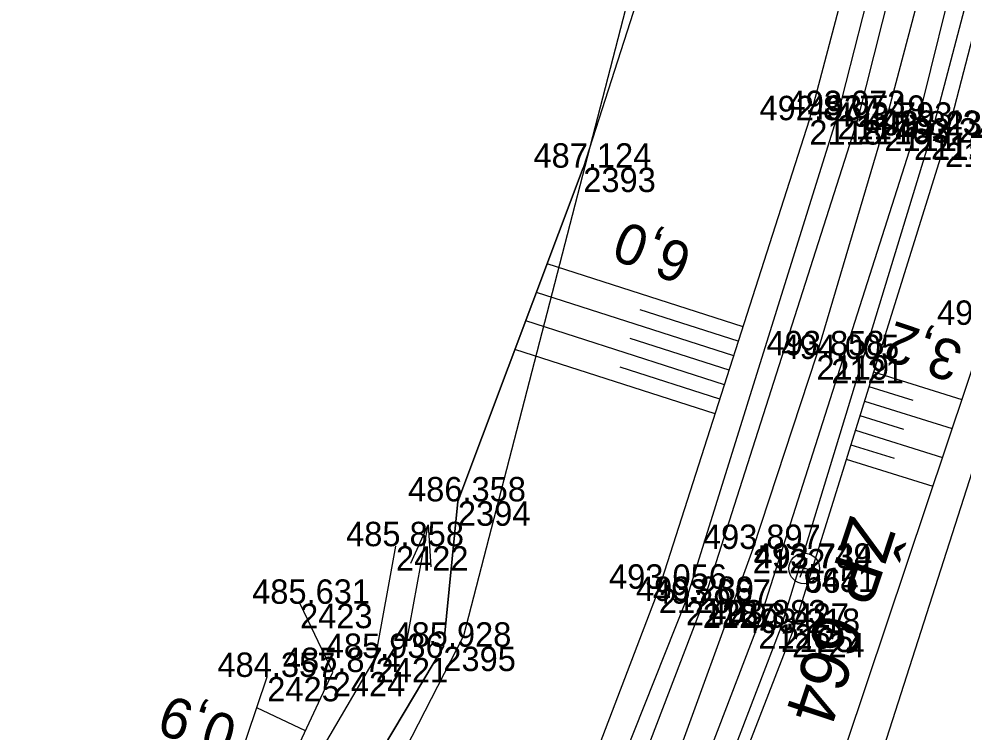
# Model space of a CAD drawing. Extents: x -1234191 to 23050, y -1290331 to -741191.
# Drawn here: x -864698.28 to -864651.82, y -1102803.43 to -1102768.34 of the extents above; entities that cross this region are included whole.
import ezdxf

# ---------------------------------------------------------------- set-up
doc = ezdxf.new("R2010")
doc.units = 0
for name, color, linetype in [('Vrstva 1', 7, 'Continuous'), ('Vrstva 4', 7, 'Continuous'), ('Vrstva 48', 7, 'Continuous'), ('Vrstva 49', 7, 'Continuous'), ('Vrstva 50', 7, 'Continuous'), ('Vrstva 53', 7, 'Continuous'), ('Vrstva 58', 7, 'Continuous'), ('Vrstva 60', 7, 'Continuous'), ('Vrstva 61', 7, 'Continuous'), ('Vrstva 63', 7, 'Continuous'), ('Vrstva 7', 7, 'Continuous')]:
    doc.layers.add(name, color=color, linetype=linetype)

msp = doc.modelspace()

# ---------------------------------------------------------------- linework, layer by layer
at = {"layer": 'Vrstva 1'}
msp.add_lwpolyline([(-864653.046, -1102763.612), (-864655.694, -1102773.645), (-864659.033, -1102784.887), (-864662.169, -1102794.416), (-864666.388, -1102805.98), (-864669.897, -1102814.758), (-864674.393, -1102825.115), (-864678.039, -1102832.908), (-864682.205, -1102841.274)], dxfattribs=at)
at = {"layer": 'Vrstva 4'}
for points in [[(-864694.545, -1102366.351), (-864686.45, -1102380.313), (-864681.373, -1102389.915), (-864662.105, -1102434.976), (-864656.956, -1102448.95), (-864651.634, -1102471.289), (-864648.937, -1102482.844), (-864645.046, -1102507.704), (-864643.414, -1102524.173), (-864641.171, -1102547.838), (-864640.651, -1102568.132), (-864639.845, -1102587.872), (-864639.918, -1102617.134), (-864639.031, -1102633.454), (-864638.752, -1102665.609), (-864639.582, -1102682.179), (-864640.261, -1102698.804), (-864641.702, -1102715.4), (-864644.496, -1102735.229), (-864648.282, -1102754.657), (-864653.396, -1102774.047), (-864660.784, -1102798.285), (-864667.606, -1102816.078), (-864675.873, -1102834.168)], [(-864682.511, -1102390.139), (-864671.933, -1102412.904), (-864663.21, -1102435.477), (-864658.841, -1102448.982), (-864652.798, -1102471.684), (-864650.223, -1102483.125), (-864646.05, -1102508.006), (-864644.385, -1102524.529), (-864642.478, -1102547.865), (-864641.884, -1102568.002), (-864641.33, -1102588.02), (-864640.64, -1102616.917), (-864640.342, -1102633.355), (-864639.964, -1102665.891), (-864640.369, -1102682.288), (-864641.19, -1102698.843), (-864642.733, -1102715.245), (-864645.498, -1102734.911), (-864649.396, -1102754.58), (-864654.231, -1102774.075), (-864661.895, -1102798.126), (-864668.541, -1102815.468), (-864676.727, -1102833.647)], [(-864685.934, -1102390.611), (-864674.848, -1102414.107), (-864666.176, -1102436.481), (-864661.941, -1102449.846), (-864655.721, -1102472.192), (-864653.269, -1102483.759), (-864649.089, -1102508.365), (-864647.449, -1102525.469), (-864645.729, -1102547.899), (-864645.062, -1102568.003), (-864644.574, -1102587.9), (-864643.788, -1102616.811), (-864643.33, -1102633.559), (-864643.057, -1102666.051), (-864643.348, -1102682.268), (-864644.136, -1102698.87), (-864645.53, -1102714.988), (-864648.306, -1102734.425), (-864652.155, -1102754.07), (-864657.013, -1102773.304), (-864664.626, -1102797.104), (-864671.163, -1102814.186), (-864679.312, -1102832.315)], [(-864686.16, -1102391.742), (-864675.749, -1102414.314), (-864667.191, -1102436.649), (-864663.097, -1102450.156), (-864656.818, -1102472.543), (-864654.162, -1102484.132), (-864650.048, -1102508.518), (-864648.213, -1102525.707), (-864646.568, -1102547.737), (-864645.816, -1102567.984), (-864645.566, -1102587.964), (-864644.916, -1102616.789), (-864644.143, -1102633.676), (-864644.088, -1102665.983), (-864644.466, -1102682.461), (-864645.558, -1102698.659), (-864646.79, -1102714.837), (-864649.436, -1102734.27), (-864653.078, -1102753.772), (-864658.002, -1102773.072), (-864665.458, -1102796.971), (-864672.144, -1102813.751), (-864680.302, -1102831.927)]]:
    msp.add_lwpolyline(points, dxfattribs=at)
at = {"layer": 'Vrstva 48'}
for p, q in [((-864662.648, -1102783.485), (-864672.285, -1102780.388)), ((-864663.107, -1102784.913), (-864672.813, -1102781.794)), ((-864662.878, -1102784.199), (-864667.713, -1102782.645)), ((-864663.566, -1102786.341), (-864673.342, -1102783.2)), ((-864663.337, -1102785.627), (-864668.207, -1102784.062)), ((-864664.025, -1102787.769), (-864673.87, -1102784.606)), ((-864663.795, -1102787.055), (-864668.701, -1102785.479)), ((-864656.226, -1102785.709), (-864651.879, -1102787.065)), ((-864656.449, -1102786.425), (-864654.283, -1102787.101)), ((-864656.672, -1102787.141), (-864652.356, -1102788.488)), ((-864656.896, -1102787.857), (-864654.745, -1102788.528)), ((-864657.119, -1102788.573), (-864652.834, -1102789.91)), ((-864657.342, -1102789.289), (-864655.207, -1102789.955)), ((-864657.566, -1102790.005), (-864653.311, -1102791.332)), ((-864684.186, -1102803.355), (-864686.575, -1102802.239))]:
    msp.add_line(p, q, dxfattribs=at)
at = {"layer": 'Vrstva 49'}
for points in [[(-864638.88, -1102694.349), (-864640.915, -1102715.03), (-864643.494, -1102735.591), (-864647.668, -1102755.009), (-864652.706, -1102774.426), (-864660.23, -1102798.547), (-864667.024, -1102816.029), (-864675.252, -1102834.436)], [(-864647.121, -1102709.96), (-864650.109, -1102734.046), (-864654.176, -1102753.58), (-864659.384, -1102773.325), (-864666.789, -1102796.372), (-864673.283, -1102813.395), (-864681.8, -1102831.96)], [(-864649.103, -1102711.806), (-864651.511, -1102730.807), (-864660.676, -1102745.088), (-864670.508, -1102775.66), (-864676.677, -1102792.075)], [(-864638.752, -1102715.251), (-864640.381, -1102732.087), (-864643.086, -1102758.263), (-864650.647, -1102783.391), (-864662.508, -1102818.754)], [(-864640.381, -1102732.087), (-864641.954, -1102758.783), (-864648.71, -1102782.332), (-864660.767, -1102819.898)], [(-864676.677, -1102792.075), (-864677.395, -1102799.222), (-864682.32, -1102807.498), (-864684.707, -1102815.732), (-864688.498, -1102820.563), (-864689.294, -1102823.51)], [(-864693.935, -1102830.159), (-864694.465, -1102826.596), (-864688.203, -1102811.958), (-864682.839, -1102800.47), (-864684.446, -1102797.113)], [(-864696.645, -1102832.919), (-864698.283, -1102825.705), (-864688.995, -1102809.419), (-864686.06, -1102800.71)]]:
    msp.add_lwpolyline(points, dxfattribs=at)
at = {"layer": 'Vrstva 50'}
for points in [[(-864688.376, -1102826.267), (-864689.294, -1102823.51), (-864688.498, -1102820.563), (-864684.707, -1102815.732), (-864682.32, -1102807.498), (-864677.395, -1102799.222), (-864676.677, -1102792.075), (-864670.508, -1102775.66)], [(-864688.876, -1102827.168), (-864690.191, -1102825.036), (-864690.761, -1102822.767), (-864689.356, -1102818.334), (-864685.864, -1102813.64), (-864684.363, -1102805.957), (-864680.728, -1102799.775), (-864679.726, -1102794.28)]]:
    msp.add_lwpolyline(points, dxfattribs=at)
at = {"layer": 'Vrstva 53'}
msp.add_lwpolyline([(-864635.49, -1102733.5), (-864648.81, -1102800.46), (-864672.22, -1102858.78), (-864676.09, -1102867.88), (-864682.21, -1102854.19), (-864688.16, -1102846.44), (-864691.61, -1102825.91), (-864690.2, -1102823.4), (-864687.83, -1102820.97), (-864676.39, -1102798.67), (-864665.19, -1102755.33)], dxfattribs=at)
at = {"layer": 'Vrstva 58'}
msp.add_line((-864679.225, -1102799.138), (-864678.149, -1102793.236), dxfattribs=at)
msp.add_lwpolyline([(-864678.999, -1102795.114), (-864678.149, -1102793.236), (-864678.016, -1102795.293)], dxfattribs=at)
at = {"layer": 'Vrstva 60'}
for p, q in [((-864659.384, -1102773.325), (-864659.384, -1102773.325)), ((-864658.002, -1102773.072), (-864658.002, -1102773.072)), ((-864657.013, -1102773.304), (-864657.013, -1102773.304)), ((-864655.694, -1102773.645), (-864655.694, -1102773.645)), ((-864654.231, -1102774.075), (-864654.231, -1102774.075)), ((-864653.396, -1102774.047), (-864653.396, -1102774.047)), ((-864652.706, -1102774.426), (-864652.706, -1102774.426)), ((-864670.508, -1102775.66), (-864670.508, -1102775.66)), ((-864659.033, -1102784.887), (-864659.033, -1102784.887)), ((-864658.305, -1102785.071), (-864658.305, -1102785.071)), ((-864676.677, -1102792.075), (-864676.677, -1102792.075)), ((-864679.726, -1102794.28), (-864679.726, -1102794.28)), ((-864662.169, -1102794.416), (-864662.169, -1102794.416)), ((-864659.666, -1102795.34), (-864659.666, -1102795.34)), ((-864659.635, -1102795.374), (-864659.635, -1102795.374)), ((-864666.789, -1102796.372), (-864666.789, -1102796.372)), ((-864684.446, -1102797.113), (-864684.446, -1102797.113)), ((-864665.458, -1102796.971), (-864665.458, -1102796.971)), ((-864664.626, -1102797.104), (-864664.626, -1102797.104)), ((-864661.895, -1102798.126), (-864661.895, -1102798.126)), ((-864660.784, -1102798.285), (-864660.784, -1102798.285)), ((-864660.23, -1102798.547), (-864660.23, -1102798.547)), ((-864677.395, -1102799.222), (-864677.395, -1102799.222)), ((-864680.728, -1102799.775), (-864680.728, -1102799.775)), ((-864686.06, -1102800.71), (-864686.06, -1102800.71)), ((-864682.839, -1102800.47), (-864682.839, -1102800.47))]:
    msp.add_line(p, q, dxfattribs=at)
at = {"layer": 'Vrstva 63'}
msp.add_line((-864659.685, -1102795.374), (-864659.585, -1102795.374), dxfattribs=at)
msp.add_circle((-864659.635, -1102795.374), 0.756, dxfattribs=at)
at = {"layer": 'Vrstva 7'}
for p, q in [((-864660.136, -1102795.169), (-864659.196, -1102795.511)), ((-864659.837, -1102795.81), (-864659.495, -1102794.87))]:
    msp.add_line(p, q, dxfattribs=at)

# ---------------------------------------------------------------- texts
at = {"layer": 'Vrstva 48'}
for s, rotation, p in [('6,0', 159.403, (-864665.025, -1102779.557)), ('3,2', 161.4582, (-864651.703, -1102784.357)), ('0,9', 161.3758, (-864687.414, -1102802.754))]:
    msp.add_text(s, height=2, rotation=rotation, dxfattribs=at).set_placement(p)
at = {"layer": 'Vrstva 60'}
for s, p in [('2118', (-864659.384, -1102774.525)), ('2117', (-864658.002, -1102774.272)), ('2116', (-864657.013, -1102774.504)), ('2111', (-864655.694, -1102774.845)), ('2115', (-864654.231, -1102775.275)), ('2114', (-864653.396, -1102775.247)), ('2113', (-864652.706, -1102775.626)), ('2393', (-864670.508, -1102776.86)), ('2119', (-864659.033, -1102786.087)), ('2121', (-864658.305, -1102786.271)), ('2394', (-864676.677, -1102793.275)), ('2422', (-864679.726, -1102795.48)), ('2122', (-864662.169, -1102795.616)), ('9451', (-864659.666, -1102796.54)), ('664', (-864659.635, -1102796.574)), ('2129', (-864666.789, -1102797.572)), ('2423', (-864684.446, -1102798.313)), ('2128', (-864665.458, -1102798.171)), ('2127', (-864664.626, -1102798.304)), ('2126', (-864661.895, -1102799.326)), ('2125', (-864660.784, -1102799.485)), ('2124', (-864660.23, -1102799.747)), ('2395', (-864677.395, -1102800.422)), ('2421', (-864680.728, -1102800.975)), ('2425', (-864686.06, -1102801.91)), ('2424', (-864682.839, -1102801.67))]:
    msp.add_text(s, height=1.2, dxfattribs=at).set_placement(p)
at = {"layer": 'Vrstva 61'}
for s, p in [('493.073', (-864660.454, -1102773.072)), ('492.877', (-864661.836, -1102773.325)), ('493.549', (-864659.467, -1102773.304)), ('493.793', (-864658.146, -1102773.645)), ('493.823', (-864656.683, -1102774.075)), ('493.439', (-864655.85, -1102774.047)), ('493.242', (-864655.154, -1102774.426)), ('487.124', (-864672.959, -1102775.66)), ('490.094', (-864653.098, -1102783.391)), ('493.858', (-864661.487, -1102784.887)), ('494.005', (-864660.761, -1102785.071)), ('486.358', (-864679.131, -1102792.075)), ('485.858', (-864682.18, -1102794.28)), ('493.897', (-864664.621, -1102794.416)), ('493.749', (-864662.12, -1102795.34)), ('493.734', (-864662.086, -1102795.374)), ('493.056', (-864669.241, -1102796.372)), ('485.631', (-864686.803, -1102797.113)), ('493.289', (-864667.912, -1102796.971)), ('493.667', (-864667.078, -1102797.104)), ('493.883', (-864664.347, -1102798.126)), ('493.427', (-864663.236, -1102798.285)), ('493.218', (-864662.684, -1102798.547)), ('485.928', (-864679.849, -1102799.222)), ('485.936', (-864683.18, -1102799.775)), ('485.874', (-864685.29, -1102800.47)), ('484.357', (-864688.512, -1102800.71))]:
    msp.add_text(s, height=1.2, dxfattribs=at).set_placement(p)
at = {"layer": 'Vrstva 63'}
msp.add_text('ŽP 664', height=2.4, rotation=251.7836, dxfattribs=at).set_placement((-864657.35, -1102792.692))

doc.saveas('drawing.dxf')
